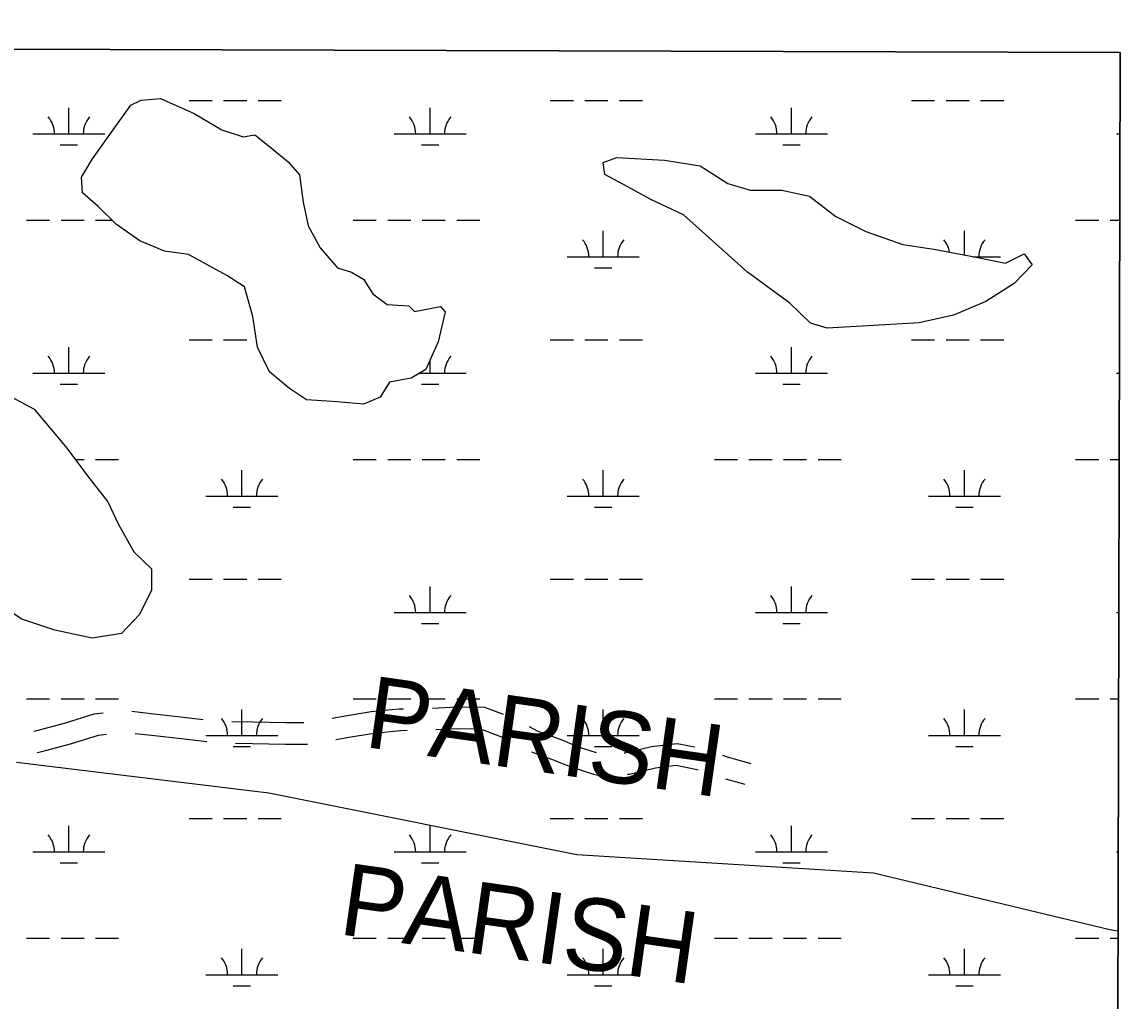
# Model space of a CAD drawing. Extents: x 3161564 to 3199464, y 849354 to 874788.
# Drawn here: x 3195661 to 3197187, y 871602 to 872963 of the extents above; entities that cross this region are included whole.
import ezdxf

# ---------------------------------------------------------------- set-up
doc = ezdxf.new("R2010")
doc.units = 0
for name, color, linetype in [('V-GRID-FRAM', 7, 'Continuous'), ('V-ROAD-CNTR', 7, 'Continuous'), ('V-SITE-VEGE', 7, 'Continuous'), ('V-TOPO-BNDY', 7, 'Continuous'), ('V-TOPO-GNAM-IDEN', 7, 'Continuous'), ('V-TOPO-SHOR', 7, 'Continuous'), ('V-WETL-SWMP', 7, 'Continuous')]:
    doc.layers.add(name, color=color, linetype=linetype)

msp = doc.modelspace()

# ---------------------------------------------------------------- linework, layer by layer
at = {"layer": 'V-GRID-FRAM'}
msp.add_lwpolyline([(3165819.2, 873007.6), (3197186.7, 872920.9), (3197144.3, 854733.3), (3165761, 854820), (3165819.2, 873007.6)], dxfattribs=at)
at = {"layer": 'V-ROAD-CNTR'}
msp.add_line((3196638.5, 871911.2), (3196665.5, 871903.6), dxfattribs=at)
for points in [[(3195677.3, 871977.5), (3195681.5, 871978.4), (3195720, 871988.6), (3195761.3, 872001.5), (3195773.8, 872002.8)], [(3195813.6, 872005.1), (3195844.3, 872001.6), (3195885.6, 871996.9), (3195912.9, 871993.7)], [(3196092.2, 871995.4), (3196112.7, 871999), (3196146.2, 872004.6), (3196184.9, 872008.5), (3196191.3, 872008.6)], [(3196231.3, 872009.6), (3196265.3, 872011.1), (3196303.7, 872010.7), (3196329.5, 872001)], [(3195952.8, 871990.7), (3195981.6, 871990.3), (3196026.8, 871989.5), (3196052.8, 871989.5)], [(3195682, 871947.8), (3195688.5, 871949.3), (3195728.3, 871959.8), (3195767.5, 871971.9), (3195778.6, 871973.1)], [(3195818.4, 871974.3), (3195840.9, 871971.8), (3195882.2, 871967.1), (3195917.7, 871962.9)], [(3196097, 871965.8), (3196117.8, 871969.4), (3196150.2, 871974.8), (3196186.7, 871978.5), (3196196.1, 871978.7)], [(3196236.1, 871979.8), (3196265.8, 871981.1), (3196298, 871980.8), (3196333.4, 871967.4), (3196333.6, 871967.3)], [(3196365.5, 871984), (3196376.6, 871977.9), (3196411.3, 871965.2), (3196432.4, 871956.3), (3196458.6, 871947.9)], [(3195957.6, 871960.6), (3195981.1, 871960.3), (3196026.5, 871959.5), (3196057.6, 871959.5)], [(3196497.7, 871947.1), (3196499.1, 871947.4), (3196535.7, 871956.1), (3196571.2, 871960.4), (3196595.9, 871955.5)], [(3196368.9, 871948.8), (3196400.3, 871937.2), (3196422, 871928.1), (3196455.2, 871917.5), (3196463.1, 871915.6)], [(3196634.2, 871944), (3196641, 871941.7), (3196673.7, 871932.4)], [(3196502.4, 871917.5), (3196505.1, 871917.9), (3196541, 871926.5), (3196570.1, 871930), (3196596.7, 871924.8), (3196600.5, 871923.6)]]:
    msp.add_lwpolyline(points, dxfattribs=at)
at = {"layer": 'V-SITE-VEGE'}
for p, q in [((3197186.7, 872920.9), (3194023.4, 872929.6)), ((3197183.2, 871448.5), (3197186.7, 872920.9)), ((3195787.5, 872813.2), (3195812.4, 872847.6)), ((3195812.4, 872847.6), (3195826.4, 872854.6)), ((3195826.4, 872854.6), (3195853.5, 872856.7)), ((3195853.5, 872856.7), (3195900.1, 872835.9)), ((3195900.1, 872835.9), (3195938.6, 872813.4)), ((3195758.8, 872773.1), (3195787.5, 872813.2)), ((3195938.6, 872813.4), (3195968.5, 872803.7)), ((3195968.5, 872803.7), (3195984.7, 872806.4)), ((3195984.7, 872806.4), (3196005, 872790.3)), ((3196005, 872790.3), (3196030.7, 872768.7)), ((3195743.9, 872747.6), (3195758.8, 872773.1)), ((3196030.7, 872768.7), (3196046.7, 872750.6)), ((3196468.4, 872768), (3196487.4, 872774.9)), ((3196470.9, 872751.2), (3196468.4, 872768)), ((3196487.4, 872774.9), (3196553.5, 872771)), ((3196553.5, 872771), (3196603.2, 872763)), ((3196046.7, 872750.6), (3196051.6, 872712.7)), ((3196502.9, 872734), (3196470.9, 872751.2)), ((3196603.2, 872763), (3196641.7, 872738.8)), ((3195745, 872725.7), (3195743.9, 872747.6)), ((3196641.7, 872738.8), (3196672.6, 872729.3)), ((3195767, 872706.7), (3195745, 872725.7)), ((3196534.9, 872716.2), (3196502.9, 872734)), ((3196672.6, 872729.3), (3196716.6, 872729.2)), ((3196716.6, 872729.2), (3196755, 872720.9)), ((3196755, 872720.9), (3196791.6, 872692.9)), ((3195792.5, 872681.6), (3195767, 872706.7)), ((3196051.6, 872712.7), (3196058.6, 872680)), ((3196580, 872695.1), (3196534.9, 872716.2)), ((3196669.1, 872615.4), (3196580, 872695.1)), ((3196791.6, 872692.9), (3196833.4, 872672.1)), ((3195824.6, 872659), (3195792.5, 872681.6)), ((3196058.6, 872680), (3196075.5, 872649.2)), ((3195859.2, 872644.7), (3195824.6, 872659)), ((3196833.4, 872672.1), (3196885.1, 872654.1)), ((3195892.3, 872639.9), (3195859.2, 872644.7)), ((3196075.5, 872649.2), (3196099.5, 872621.5)), ((3196885.1, 872654.1), (3196927.9, 872647.6)), ((3196927.9, 872647.6), (3196986.7, 872636.1)), ((3195945.7, 872611), (3195892.3, 872639.9)), ((3196986.7, 872636.1), (3197027.7, 872627.7)), ((3197027.7, 872627.7), (3197034.7, 872631.8)), ((3197034.7, 872631.8), (3197053.4, 872640.9)), ((3197053.4, 872640.9), (3197064.6, 872625.5)), ((3196099.5, 872621.5), (3196118.8, 872615.2)), ((3196118.8, 872615.2), (3196135.6, 872605.9)), ((3196727.8, 872572.2), (3196669.1, 872615.4)), ((3197064.6, 872625.5), (3197039.5, 872599.7)), ((3195970.4, 872595.2), (3195945.7, 872611)), ((3196135.6, 872605.9), (3196148.7, 872585.3)), ((3197039.5, 872599.7), (3197000.2, 872574.6)), ((3195981.8, 872553.7), (3195970.4, 872595.2)), ((3196148.7, 872585.3), (3196168.2, 872570.3)), ((3196168.2, 872570.3), (3196198.6, 872568.6)), ((3196198.6, 872568.6), (3196206.4, 872560.8)), ((3196206.4, 872560.8), (3196242.5, 872567.7)), ((3196242.5, 872567.7), (3196248.8, 872560.1)), ((3196756.4, 872544.5), (3196727.8, 872572.2)), ((3197000.2, 872574.6), (3196955.3, 872555.6)), ((3195988.2, 872511), (3195981.8, 872553.7)), ((3196248.8, 872560.1), (3196239.2, 872518.4)), ((3196955.3, 872555.6), (3196907.7, 872544.8)), ((3196779.6, 872537.8), (3196756.4, 872544.5)), ((3196836.1, 872541), (3196779.6, 872537.8)), ((3196907.7, 872544.8), (3196836.1, 872541)), ((3196004.9, 872477), (3195988.2, 872511)), ((3196239.2, 872518.4), (3196222.1, 872480.2)), ((3196032.9, 872453.8), (3196004.9, 872477)), ((3196222.1, 872480.2), (3196201.8, 872468.3)), ((3196171.6, 872462.6), (3196158.5, 872441.7)), ((3196201.8, 872468.3), (3196171.6, 872462.6)), ((3195628.4, 872451.3), (3195678, 872425.1)), ((3196056.2, 872438.2), (3196032.9, 872453.8)), ((3196099.1, 872435.1), (3196056.2, 872438.2)), ((3196135.5, 872432), (3196099.1, 872435.1)), ((3196158.5, 872441.7), (3196135.5, 872432)), ((3195678, 872425.1), (3195721.6, 872372.9)), ((3195721.6, 872372.9), (3195755.2, 872328)), ((3195755.2, 872328), (3195780.5, 872296.4)), ((3195780.5, 872296.4), (3195794.6, 872265.4)), ((3195794.6, 872265.4), (3195816.2, 872226.9)), ((3195816.2, 872226.9), (3195841.1, 872203.1)), ((3195841.1, 872203.1), (3195840.9, 872173.5)), ((3195840.9, 872173.5), (3195824.1, 872139.5)), ((3195706.6, 872117.7), (3195661, 872133.2)), ((3195824.1, 872139.5), (3195799.5, 872113.4)), ((3195758.6, 872106.9), (3195706.6, 872117.7)), ((3195799.5, 872113.4), (3195758.6, 872106.9))]:
    msp.add_line(p, q, dxfattribs=at)
at = {"layer": 'V-TOPO-BNDY'}
for p, q in [((3195653.3, 871934.3), (3196003.8, 871891.7)), ((3196003.8, 871891.7), (3196432.1, 871806.2)), ((3196432.1, 871806.2), (3196843.9, 871780.7)), ((3196843.9, 871780.7), (3197172.3, 871701.6)), ((3197172.3, 871701.6), (3197183.8, 871700.1))]:
    msp.add_line(p, q, dxfattribs=at)
at = {"layer": 'V-TOPO-SHOR'}
for points in [[(3195824.6, 872659), (3195792.5, 872681.6), (3195767, 872706.7), (3195745, 872725.7), (3195743.9, 872747.6), (3195758.8, 872773.1), (3195787.5, 872813.2), (3195812.4, 872847.6), (3195826.4, 872854.6), (3195853.5, 872856.7)], [(3195853.5, 872856.7), (3195900.1, 872835.9), (3195938.6, 872813.4), (3195968.5, 872803.7), (3195984.7, 872806.4), (3196005, 872790.3), (3196030.7, 872768.7)], [(3196030.7, 872768.7), (3196046.7, 872750.6), (3196051.6, 872712.7), (3196058.6, 872680), (3196075.5, 872649.2)], [(3196836.1, 872541), (3196779.6, 872537.8), (3196756.4, 872544.5), (3196727.8, 872572.2), (3196669.1, 872615.4), (3196615.3, 872663.6), (3196580, 872695.1), (3196534.9, 872716.2), (3196502.9, 872734), (3196470.9, 872751.2), (3196468.4, 872768), (3196487.4, 872774.9), (3196553.5, 872771), (3196603.2, 872763)], [(3196603.2, 872763), (3196641.7, 872738.8), (3196672.6, 872729.3), (3196716.6, 872729.2), (3196755, 872720.9), (3196791.6, 872692.9), (3196833.4, 872672.1), (3196885.1, 872654.1), (3196927.9, 872647.6), (3196986.7, 872636.1), (3197027.7, 872627.7), (3197034.7, 872631.8), (3197053.4, 872640.9), (3197064.6, 872625.5), (3197039.5, 872599.7), (3197000.2, 872574.6), (3196955.3, 872555.6), (3196907.7, 872544.8), (3196836.1, 872541)], [(3195988.2, 872511), (3195981.8, 872553.7), (3195970.4, 872595.2), (3195945.7, 872611), (3195892.3, 872639.9), (3195859.2, 872644.7), (3195824.6, 872659)], [(3196075.5, 872649.2), (3196099.5, 872621.5), (3196118.8, 872615.2), (3196135.6, 872605.9), (3196148.7, 872585.3), (3196168.2, 872570.3), (3196198.6, 872568.6), (3196206.4, 872560.8), (3196242.5, 872567.7), (3196248.8, 872560.1), (3196239.2, 872518.4), (3196222.1, 872480.2), (3196201.8, 872468.3), (3196171.6, 872462.6)], [(3196171.6, 872462.6), (3196158.5, 872441.7), (3196135.5, 872432), (3196099.1, 872435.1), (3196056.2, 872438.2), (3196032.9, 872453.8), (3196004.9, 872477), (3195988.2, 872511)], [(3195628.4, 872451.3), (3195678, 872425.1), (3195721.6, 872372.9), (3195755.2, 872328), (3195780.5, 872296.4), (3195794.6, 872265.4), (3195816.2, 872226.9), (3195841.1, 872203.1), (3195840.9, 872173.5), (3195824.1, 872139.5), (3195799.5, 872113.4), (3195758.6, 872106.9), (3195706.6, 872117.7), (3195661, 872133.2)]]:
    msp.add_lwpolyline(points, dxfattribs=at)
at = {"layer": 'V-WETL-SWMP'}
for p, q in [((3197186.7, 872920.9), (3194023.4, 872929.6)), ((3197183.2, 871448.5), (3197186.7, 872920.9)), ((3195726.1, 872807.7), (3195726.1, 872843.7)), ((3195787.5, 872813.2), (3195812.4, 872847.6)), ((3195812.4, 872847.6), (3195826.4, 872854.6)), ((3195826.4, 872854.6), (3195853.5, 872856.7)), ((3195853.5, 872856.7), (3195900.1, 872835.9)), ((3195893.2, 872854.2), (3195925.2, 872854.2)), ((3195941.2, 872854.2), (3195973.2, 872854.2)), ((3195989.2, 872854.2), (3196021.2, 872854.2)), ((3196228.1, 872807.7), (3196228.1, 872843.7)), ((3196395.1, 872854.2), (3196427.1, 872854.2)), ((3196443.1, 872854.2), (3196475.1, 872854.2)), ((3196491.1, 872854.2), (3196523.1, 872854.2)), ((3196730, 872807.7), (3196730, 872843.7)), ((3196897, 872854.2), (3196929, 872854.2)), ((3196945, 872854.2), (3196977, 872854.2)), ((3196993, 872854.2), (3197025, 872854.2)), ((3195900.1, 872835.9), (3195938.6, 872813.4)), ((3195758.8, 872773.1), (3195787.5, 872813.2)), ((3195938.6, 872813.4), (3195968.5, 872803.7)), ((3195676.1, 872807.7), (3195776.1, 872807.7)), ((3195968.5, 872803.7), (3195984.7, 872806.4)), ((3195984.7, 872806.4), (3196005, 872790.3)), ((3196178.1, 872807.7), (3196278.1, 872807.7)), ((3196680, 872807.7), (3196780, 872807.7)), ((3197181.9, 872807.7), (3197186.4, 872807.7)), ((3195714.1, 872792.3), (3195738.1, 872792.3)), ((3196005, 872790.3), (3196030.7, 872768.7)), ((3196216.1, 872792.3), (3196240.1, 872792.3)), ((3196718, 872792.3), (3196742, 872792.3)), ((3195743.9, 872747.6), (3195758.8, 872773.1)), ((3196030.7, 872768.7), (3196046.7, 872750.6)), ((3196468.4, 872768), (3196487.4, 872774.9)), ((3196470.9, 872751.2), (3196468.4, 872768)), ((3196487.4, 872774.9), (3196553.5, 872771)), ((3196553.5, 872771), (3196603.2, 872763)), ((3196046.7, 872750.6), (3196051.6, 872712.7)), ((3196502.9, 872734), (3196470.9, 872751.2)), ((3196603.2, 872763), (3196641.7, 872738.8)), ((3195745, 872725.7), (3195743.9, 872747.6)), ((3196641.7, 872738.8), (3196672.6, 872729.3)), ((3195767, 872706.7), (3195745, 872725.7)), ((3196534.9, 872716.2), (3196502.9, 872734)), ((3196672.6, 872729.3), (3196716.6, 872729.2)), ((3196716.6, 872729.2), (3196755, 872720.9)), ((3196755, 872720.9), (3196791.6, 872692.9)), ((3195792.5, 872681.6), (3195767, 872706.7)), ((3196051.6, 872712.7), (3196058.6, 872680)), ((3196580, 872695.1), (3196534.9, 872716.2)), ((3196615.3, 872663.6), (3196580, 872695.1)), ((3196791.6, 872692.9), (3196833.4, 872672.1)), ((3195667.3, 872687.7), (3195699.3, 872687.7)), ((3195715.3, 872687.7), (3195747.3, 872687.7)), ((3195763.3, 872687.7), (3195786.3, 872687.7)), ((3195824.6, 872659), (3195792.5, 872681.6)), ((3196058.6, 872680), (3196075.5, 872649.2)), ((3196121.2, 872687.7), (3196153.2, 872687.7)), ((3196169.2, 872687.7), (3196201.2, 872687.7)), ((3196217.2, 872687.7), (3196249.2, 872687.7)), ((3196265.2, 872687.7), (3196297.2, 872687.7)), ((3197125, 872687.7), (3197157, 872687.7)), ((3197173, 872687.7), (3197186.1, 872687.7)), ((3195859.2, 872644.7), (3195824.6, 872659)), ((3196468.5, 872636.9), (3196468.5, 872672.9)), ((3196669.1, 872615.4), (3196615.3, 872663.6)), ((3196833.4, 872672.1), (3196885.1, 872654.1)), ((3196970.4, 872639.3), (3196970.4, 872672.9)), ((3195892.3, 872639.9), (3195859.2, 872644.7)), ((3196075.5, 872649.2), (3196099.5, 872621.5)), ((3196885.1, 872654.1), (3196927.9, 872647.6)), ((3196927.9, 872647.6), (3196986.7, 872636.1)), ((3195945.7, 872611), (3195892.3, 872639.9)), ((3196418.5, 872636.9), (3196518.5, 872636.9)), ((3196982.4, 872636.9), (3197020.4, 872636.9)), ((3196986.7, 872636.1), (3197027.7, 872627.7)), ((3197027.7, 872627.7), (3197034.7, 872631.8)), ((3197034.7, 872631.8), (3197053.4, 872640.9)), ((3197053.4, 872640.9), (3197064.6, 872625.5)), ((3196099.5, 872621.5), (3196118.8, 872615.2)), ((3196118.8, 872615.2), (3196135.6, 872605.9)), ((3196456.5, 872621.5), (3196480.5, 872621.5)), ((3196727.8, 872572.2), (3196669.1, 872615.4)), ((3197064.6, 872625.5), (3197039.5, 872599.7)), ((3195970.4, 872595.2), (3195945.7, 872611)), ((3196135.6, 872605.9), (3196148.7, 872585.3)), ((3197039.5, 872599.7), (3197000.2, 872574.6)), ((3195981.8, 872553.7), (3195970.4, 872595.2)), ((3196148.7, 872585.3), (3196168.2, 872570.3)), ((3196168.2, 872570.3), (3196198.6, 872568.6)), ((3196198.6, 872568.6), (3196206.4, 872560.8)), ((3196206.4, 872560.8), (3196242.5, 872567.7)), ((3196242.5, 872567.7), (3196248.8, 872560.1)), ((3196756.4, 872544.5), (3196727.8, 872572.2)), ((3197000.2, 872574.6), (3196955.3, 872555.6)), ((3195988.2, 872511), (3195981.8, 872553.7)), ((3196248.8, 872560.1), (3196239.2, 872518.4)), ((3196955.3, 872555.6), (3196907.7, 872544.8)), ((3196779.6, 872537.8), (3196756.4, 872544.5)), ((3196836.1, 872541), (3196779.6, 872537.8)), ((3196907.7, 872544.8), (3196836.1, 872541)), ((3195893.2, 872521.5), (3195925.2, 872521.5)), ((3195941.2, 872521.5), (3195973.2, 872521.5)), ((3196395.1, 872521.5), (3196427.1, 872521.5)), ((3196443.1, 872521.5), (3196475.1, 872521.5)), ((3196491.1, 872521.5), (3196523.1, 872521.5)), ((3196897, 872521.5), (3196929, 872521.5)), ((3196945, 872521.5), (3196977, 872521.5)), ((3196993, 872521.5), (3197025, 872521.5)), ((3195726.1, 872475.1), (3195726.1, 872511.1)), ((3196004.9, 872477), (3195988.2, 872511)), ((3196239.2, 872518.4), (3196222.1, 872480.2)), ((3196730, 872475.1), (3196730, 872511.1)), ((3196228.1, 872475.1), (3196228.1, 872493.5)), ((3196032.9, 872453.8), (3196004.9, 872477)), ((3196222.1, 872480.2), (3196201.8, 872468.3)), ((3195676.1, 872475.1), (3195776.1, 872475.1)), ((3196171.6, 872462.6), (3196158.5, 872441.7)), ((3196201.8, 872468.3), (3196171.6, 872462.6)), ((3196213.3, 872475.1), (3196278.1, 872475.1)), ((3196680, 872475.1), (3196780, 872475.1)), ((3197181.9, 872475.1), (3197185.6, 872475.1)), ((3195628.4, 872451.3), (3195678, 872425.1)), ((3195714.1, 872459.6), (3195738.1, 872459.6)), ((3196056.2, 872438.2), (3196032.9, 872453.8)), ((3196216.1, 872459.6), (3196240.1, 872459.6)), ((3196718, 872459.6), (3196742, 872459.6)), ((3196099.1, 872435.1), (3196056.2, 872438.2)), ((3196135.5, 872432), (3196099.1, 872435.1)), ((3196158.5, 872441.7), (3196135.5, 872432)), ((3195678, 872425.1), (3195721.6, 872372.9)), ((3195721.6, 872372.9), (3195755.2, 872328)), ((3195735, 872355), (3195747.3, 872355)), ((3195763.3, 872355), (3195795.3, 872355)), ((3196121.2, 872355), (3196153.2, 872355)), ((3196169.2, 872355), (3196201.2, 872355)), ((3196217.2, 872355), (3196249.2, 872355)), ((3196265.2, 872355), (3196297.2, 872355)), ((3196623.1, 872355), (3196655.1, 872355)), ((3196671.1, 872355), (3196703.1, 872355)), ((3196719.1, 872355), (3196751.1, 872355)), ((3196767.1, 872355), (3196799.1, 872355)), ((3197125, 872355), (3197157, 872355)), ((3197173, 872355), (3197185.3, 872355)), ((3195966.6, 872304.3), (3195966.6, 872340.3)), ((3196468.5, 872304.3), (3196468.5, 872340.3)), ((3196970.4, 872304.3), (3196970.4, 872340.3)), ((3195755.2, 872328), (3195780.5, 872296.4)), ((3195780.5, 872296.4), (3195794.6, 872265.4)), ((3195916.6, 872304.3), (3196016.6, 872304.3)), ((3196418.5, 872304.3), (3196518.5, 872304.3)), ((3196920.4, 872304.3), (3197020.4, 872304.3)), ((3195954.6, 872288.8), (3195978.6, 872288.8)), ((3196456.5, 872288.8), (3196480.5, 872288.8)), ((3196958.4, 872288.8), (3196982.4, 872288.8)), ((3195794.6, 872265.4), (3195816.2, 872226.9)), ((3195816.2, 872226.9), (3195841.1, 872203.1)), ((3195841.1, 872203.1), (3195840.9, 872173.5)), ((3195893.2, 872188.8), (3195925.2, 872188.8)), ((3195941.2, 872188.8), (3195973.2, 872188.8)), ((3195989.2, 872188.8), (3196021.2, 872188.8)), ((3196395.1, 872188.8), (3196427.1, 872188.8)), ((3196443.1, 872188.8), (3196475.1, 872188.8)), ((3196491.1, 872188.8), (3196523.1, 872188.8)), ((3196897, 872188.8), (3196929, 872188.8)), ((3196945, 872188.8), (3196977, 872188.8)), ((3196993, 872188.8), (3197025, 872188.8)), ((3195840.9, 872173.5), (3195824.1, 872139.5)), ((3196228.1, 872142.4), (3196228.1, 872178.4)), ((3196730, 872142.4), (3196730, 872178.4)), ((3195661, 872133.2), (3195614.1, 872163.4)), ((3196178.1, 872142.4), (3196278.1, 872142.4)), ((3196680, 872142.4), (3196780, 872142.4)), ((3197181.9, 872142.4), (3197184.8, 872142.4)), ((3195706.6, 872117.7), (3195661, 872133.2)), ((3195824.1, 872139.5), (3195799.5, 872113.4)), ((3196216.1, 872127), (3196240.1, 872127)), ((3196718, 872127), (3196742, 872127)), ((3195758.6, 872106.9), (3195706.6, 872117.7)), ((3195799.5, 872113.4), (3195758.6, 872106.9)), ((3195667.3, 872022.3), (3195699.3, 872022.3)), ((3195715.3, 872022.3), (3195747.3, 872022.3)), ((3195763.3, 872022.3), (3195795.3, 872022.3)), ((3196121.2, 872022.3), (3196153.2, 872022.3)), ((3196169.2, 872022.3), (3196201.2, 872022.3)), ((3196217.2, 872022.3), (3196249.2, 872022.3)), ((3196265.2, 872022.3), (3196297.2, 872022.3)), ((3196623.1, 872022.3), (3196655.1, 872022.3)), ((3196671.1, 872022.3), (3196703.1, 872022.3)), ((3196719.1, 872022.3), (3196751.1, 872022.3)), ((3196767.1, 872022.3), (3196799.1, 872022.3)), ((3197125, 872022.3), (3197157, 872022.3)), ((3197173, 872022.3), (3197184.6, 872022.3)), ((3195966.6, 871971.6), (3195966.6, 872007.6)), ((3196468.5, 871971.6), (3196468.5, 872007.6)), ((3196970.4, 871971.6), (3196970.4, 872007.6)), ((3195916.6, 871971.6), (3196016.6, 871971.6)), ((3196418.5, 871971.6), (3196518.5, 871971.6)), ((3196920.4, 871971.6), (3197020.4, 871971.6)), ((3195954.6, 871956.1), (3195978.6, 871956.1)), ((3196456.5, 871956.1), (3196480.5, 871956.1)), ((3196958.4, 871956.1), (3196982.4, 871956.1)), ((3195893.2, 871856.1), (3195925.2, 871856.1)), ((3195941.2, 871856.1), (3195973.2, 871856.1)), ((3195989.2, 871856.1), (3196021.2, 871856.1)), ((3196395.1, 871856.1), (3196427.1, 871856.1)), ((3196443.1, 871856.1), (3196475.1, 871856.1)), ((3196491.1, 871856.1), (3196523.1, 871856.1)), ((3196897, 871856.1), (3196929, 871856.1)), ((3196945, 871856.1), (3196977, 871856.1)), ((3196993, 871856.1), (3197025, 871856.1)), ((3195726.1, 871809.7), (3195726.1, 871845.7)), ((3196228.1, 871809.7), (3196228.1, 871845.7)), ((3196730, 871809.7), (3196730, 871845.7)), ((3195676.1, 871809.7), (3195776.1, 871809.7)), ((3196178.1, 871809.7), (3196278.1, 871809.7)), ((3196680, 871809.7), (3196780, 871809.7)), ((3197181.9, 871809.7), (3197184.1, 871809.7)), ((3195714.1, 871794.3), (3195738.1, 871794.3)), ((3196216.1, 871794.3), (3196240.1, 871794.3)), ((3196718, 871794.3), (3196742, 871794.3)), ((3195667.3, 871689.6), (3195699.3, 871689.6)), ((3195715.3, 871689.6), (3195747.3, 871689.6)), ((3195763.3, 871689.6), (3195795.3, 871689.6)), ((3196121.2, 871689.6), (3196153.2, 871689.6)), ((3196169.2, 871689.6), (3196201.2, 871689.6)), ((3196217.2, 871689.6), (3196249.2, 871689.6)), ((3196265.2, 871689.6), (3196297.2, 871689.6)), ((3196623.1, 871689.6), (3196655.1, 871689.6)), ((3196671.1, 871689.6), (3196703.1, 871689.6)), ((3196719.1, 871689.6), (3196751.1, 871689.6)), ((3196767.1, 871689.6), (3196799.1, 871689.6)), ((3197125, 871689.6), (3197157, 871689.6)), ((3197173, 871689.6), (3197183.8, 871689.6)), ((3195966.6, 871638.9), (3195966.6, 871674.9)), ((3196468.5, 871638.9), (3196468.5, 871674.9)), ((3196970.4, 871638.9), (3196970.4, 871674.9)), ((3195916.6, 871638.9), (3196016.6, 871638.9)), ((3196418.5, 871638.9), (3196518.5, 871638.9)), ((3196920.4, 871638.9), (3197020.4, 871638.9)), ((3195954.6, 871623.5), (3195978.6, 871623.5)), ((3196456.5, 871623.5), (3196480.5, 871623.5)), ((3196958.4, 871623.5), (3196982.4, 871623.5))]:
    msp.add_line(p, q, dxfattribs=at)
for centre, start, end in [((3195670.9, 872808.2), 359.2282, 40.7718), ((3195781.4, 872808.2), 139.2282, 180.7718), ((3196172.8, 872808.2), 359.2282, 40.7718), ((3196283.3, 872808.2), 139.2282, 180.7718), ((3196674.7, 872808.2), 359.2282, 40.7718), ((3196785.2, 872808.2), 139.2282, 180.7718), ((3196413.3, 872637.4), 359.2282, 40.7718), ((3196523.8, 872637.4), 139.2282, 180.7718), ((3196915.2, 872637.4), 9.6497, 40.7718), ((3197025.7, 872637.4), 139.2282, 180.7718), ((3195670.9, 872475.5), 359.2282, 40.7718), ((3195781.4, 872475.5), 139.2282, 180.7718), ((3196283.3, 872475.5), 139.2282, 180.7718), ((3196674.7, 872475.5), 359.2282, 40.7718), ((3196785.2, 872475.5), 139.2282, 180.7718), ((3195911.4, 872304.7), 359.2282, 40.7718), ((3196021.9, 872304.7), 139.2282, 180.7718), ((3196413.3, 872304.7), 359.2282, 40.7718), ((3196523.8, 872304.7), 139.2282, 180.7718), ((3196915.2, 872304.7), 359.2282, 40.7718), ((3197025.7, 872304.7), 139.2282, 180.7718), ((3196172.8, 872142.9), 359.2282, 40.7718), ((3196283.3, 872142.9), 139.2282, 180.7718), ((3196674.7, 872142.9), 359.2282, 40.7718), ((3196785.2, 872142.9), 139.2282, 180.7718), ((3195911.4, 871972.1), 359.2282, 40.7718), ((3196021.9, 871972.1), 139.2282, 180.7718), ((3196413.3, 871972.1), 359.2282, 40.7718), ((3196523.8, 871972.1), 139.2282, 180.7718), ((3196915.2, 871972.1), 359.2282, 40.7718), ((3197025.7, 871972.1), 139.2282, 180.7718), ((3195670.9, 871810.2), 359.2282, 40.7718), ((3195781.4, 871810.2), 139.2282, 180.7718), ((3196172.8, 871810.2), 359.2282, 40.7718), ((3196283.3, 871810.2), 139.2282, 180.7718), ((3196674.7, 871810.2), 359.2282, 40.7718), ((3196785.2, 871810.2), 139.2282, 180.7718), ((3195911.4, 871639.4), 359.2282, 40.7718), ((3196021.9, 871639.4), 139.2282, 180.7718), ((3196413.3, 871639.4), 359.2282, 40.7718), ((3196523.8, 871639.4), 139.2282, 180.7718), ((3196915.2, 871639.4), 359.2282, 40.7718), ((3197025.7, 871639.4), 139.2282, 180.7718)]:
    msp.add_arc(centre, 35.2, start, end, dxfattribs=at)

# ---------------------------------------------------------------- texts
at = {"layer": 'V-TOPO-GNAM-IDEN'}
for p in [(3196134.8, 871955.7), (3196099.2, 871695.6)]:
    msp.add_text('PARISH', height=100, rotation=351.8992, dxfattribs=at).set_placement(p)

doc.saveas('drawing.dxf')
